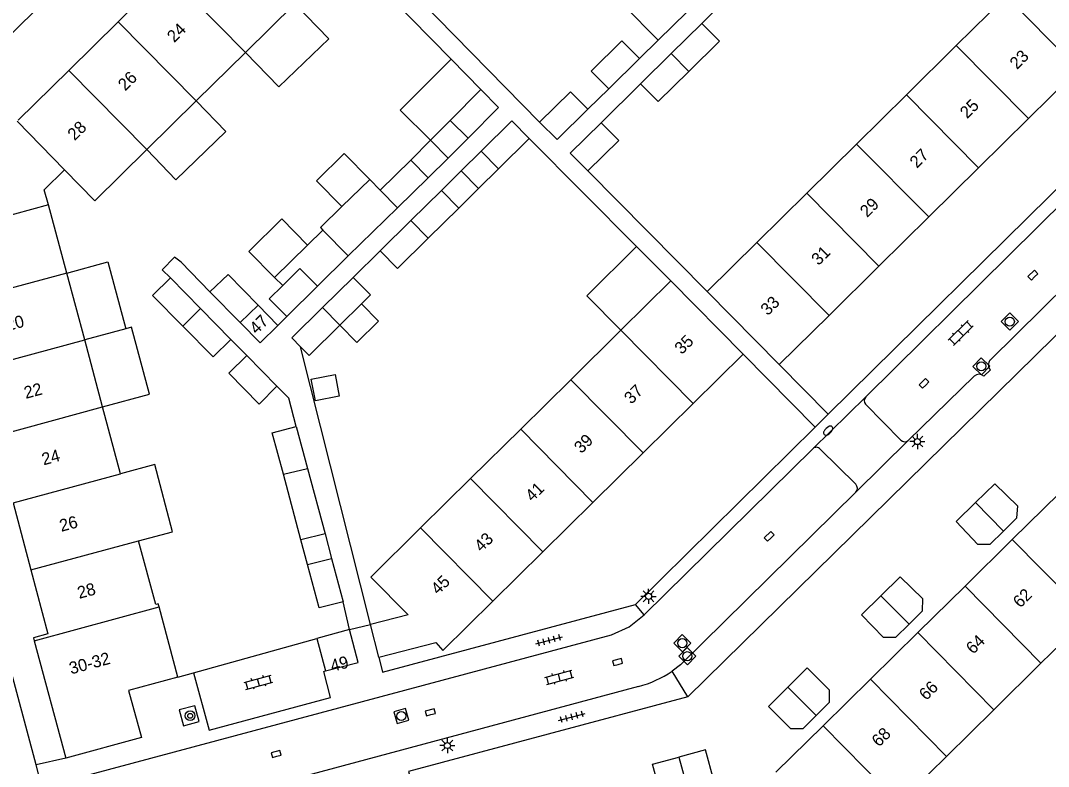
# Model space of a CAD drawing. Extents: x 128000 to 131008, y 398996 to 402500.
# Drawn here: x 129679.1 to 129763.7, y 399048.4 to 399109.8 of the extents above; entities that cross this region are included whole.
import ezdxf

# ---------------------------------------------------------------- set-up
doc = ezdxf.new("R2010")
doc.units = 0
for name, color, linetype in [('gg-afsc-erfafscheiding', 7, 'Continuous'), ('gg-afsc-muur', 7, 'Continuous'), ('gg-anno-huisnummerreeks BGT', 7, 'Continuous'), ('gg-bbg-bijgebouw', 7, 'Continuous'), ('gg-bbg-gedigitaliseerde bebouwing', 7, 'Continuous'), ('gg-bbg-gedigitaliseerde bijgebouw', 7, 'Continuous'), ('gg-bbg-hoofdgebouw', 7, 'Continuous'), ('gg-bbg-luifel en loopbrug', 7, 'Continuous'), ('gg-bbg-tussenscheiding', 7, 'Continuous'), ('gg-knt-verharding', 7, 'Continuous'), ('gt-grn-weggrens', 7, 'Continuous'), ('gt-symb-boom', 7, 'Continuous'), ('gt-symb-brandkraan', 7, 'Continuous'), ('gt-symb-klinker verharding', 7, 'Continuous'), ('gt-symb-kolk', 7, 'Continuous'), ('gt-symb-lichtmast', 7, 'Continuous'), ('gt-symb-rioolschacht', 7, 'Continuous'), ('gt-symb-tegel verharding', 7, 'Continuous')]:
    doc.layers.add(name, color=color, linetype=linetype)

# ---------------------------------------------------------------- blocks, each defined once
blk = doc.blocks.new('gt0-LMAST')
at = {"layer": 'gt-symb-lichtmast'}
for p, q in [((-0.182, 0.173), (-0.447, 0.438)), ((-0.005, 0.246), (-0.005, 0.621)), ((0.172, 0.173), (0.437, 0.438)), ((-0.255, -0.004), (-0.63, -0.004)), ((-0.182, -0.181), (-0.447, -0.446)), ((-0.005, -0.254), (-0.005, -0.629)), ((0.437, -0.446), (0.172, -0.181)), ((0.245, -0.004), (0.62, -0.004))]:
    blk.add_line(p, q, dxfattribs=at)
blk.add_circle((-0.005, -0.004), 0.25, dxfattribs=at)
blk = doc.blocks.new('gt0-BR')
at = {"layer": 'gt-symb-brandkraan'}
for centre, radius, start, end in [((-0.244, 0), 0.206, 107.56694, 252.43307), ((0.599, -2.664), 3, 106.89205, 107.56694), ((0, -0.691), 0.938, 73.10799, 106.89205), ((-0.599, -2.664), 3, 72.43309, 73.10799), ((0.244, 0), 0.206, 287.56695, 72.43309), ((0.599, 2.664), 3, 252.43307, 253.10797), ((0, 0.691), 0.938, 253.10797, 286.89206), ((-0.599, 2.664), 3, 286.89206, 287.56695)]:
    blk.add_arc(centre, radius, start, end, dxfattribs=at)
blk = doc.blocks.new('gt0-KOLK')
at = {"layer": 'gt-symb-kolk'}
blk.add_lwpolyline([(0, 0), (0.375, 0), (0.375, 0.4), (-0.375, 0.4), (-0.375, 0), (0, 0)], dxfattribs=at)
blk = doc.blocks.new('gt0-RS')
at = {"layer": 'gt-symb-rioolschacht'}
blk.add_lwpolyline([(-0.5, -0.5), (0.5, -0.5), (0.5, 0.5), (-0.5, 0.5)], close=True, dxfattribs=at)
blk.add_circle((0, 0), 0.375, dxfattribs=at)
blk = doc.blocks.new('gt0-KL1')
at = {"layer": 'gt-symb-klinker verharding'}
for p, q in [((-1.15, 0.3), (1.15, 0.3)), ((-1, -0.3), (-1, 0.3)), ((-0.5, 0.3), (-0.5, 0.45)), ((0, -0.3), (0, 0.3)), ((0.5, 0.3), (0.5, 0.45)), ((1, -0.3), (1, 0.3)), ((-1.15, -0.3), (1.15, -0.3)), ((-0.5, -0.45), (-0.5, -0.3)), ((0.5, -0.45), (0.5, -0.3))]:
    blk.add_line(p, q, dxfattribs=at)
blk = doc.blocks.new('gt0-BOOM')
at = {"layer": 'gt-symb-boom'}
for radius in [0.4, 0.2]:
    blk.add_circle((0, 0), radius, dxfattribs=at)
blk = doc.blocks.new('gt0-TEG1')
at = {"layer": 'gt-symb-tegel verharding'}
for p, q in [((-1.125, 0), (1.125, 0)), ((-0.9, -0.25), (-0.9, 0.25)), ((-0.45, -0.25), (-0.45, 0.25)), ((0, -0.25), (0, 0.25)), ((0.45, -0.25), (0.45, 0.25)), ((0.9, -0.25), (0.9, 0.25))]:
    blk.add_line(p, q, dxfattribs=at)

msp = doc.modelspace()

# ---------------------------------------------------------------- linework, layer by layer
at = {"layer": 'gg-afsc-erfafscheiding'}
for p, q in [((129705.923, 399115.383), (129714.505, 399106.61)), ((129738.2, 399112.6), (129735.13, 399109.56)), ((129721.79, 399101.43), (129711.97, 399111.43)), ((129731.532, 399108.173), (129730, 399106.66)), ((129725.77, 399102.49), (129727.49, 399104.18)), ((129726.85, 399101.39), (129730.08, 399104.58)), ((129720.93, 399100.08), (129729.766, 399091.217)), ((129735.58, 399087.5), (129725.76, 399097.42)), ((129706.44, 399088.66), (129708.66, 399090.86)), ((129700.245, 399084.707), (129701, 399085.46)), ((129696.38, 399083.57), (129697.69, 399082.24)), ((129707.88, 399060.11), (129702.115, 399082.965)), ((129706.14, 399059.7), (129705.64, 399061.97))]:
    msp.add_line(p, q, dxfattribs=at)
for points in [[(129694.665, 399087.467), (129692.305, 399089.915), (129691.738, 399090.317), (129690.735, 399089.296), (129691.42, 399088.63)], [(129701.77, 399076.41), (129701.149, 399078.726), (129700.17, 399079.71)]]:
    msp.add_lwpolyline(points, dxfattribs=at)
at = {"layer": 'gg-afsc-muur'}
for p, q in [((129693.322, 399056.153), (129703.47, 399058.98)), ((129692.02, 399055.79), (129693.322, 399056.153))]:
    msp.add_line(p, q, dxfattribs=at)
at = {"layer": 'gg-bbg-bijgebouw'}
for points in [[(129759.94, 399067.795), (129761.06, 399068.89), (129761.13, 399069.85), (129759.23, 399071.7), (129757.64, 399070.145)], [(129759.94, 399067.795), (129758.82, 399066.7), (129757.85, 399066.69), (129756.05, 399068.59), (129757.64, 399070.145)], [(129752.185, 399060.15), (129753.3, 399061.25), (129753.31, 399062.22), (129751.46, 399064.05), (129749.86, 399062.485)], [(129752.185, 399060.15), (129751.07, 399059.05), (129750.08, 399059.04), (129748.26, 399060.92), (129749.86, 399062.485)], [(129744.545, 399052.63), (129745.65, 399053.73), (129745.65, 399054.71), (129743.81, 399056.56), (129742.22, 399054.97)], [(129744.545, 399052.63), (129743.44, 399051.53), (129742.46, 399051.53), (129740.63, 399053.38), (129742.22, 399054.97)], [(129734.125, 399046.035), (129732.62, 399045.63), (129731.76, 399046.11), (129731.08, 399048.62), (129733.255, 399049.215)], [(129734.125, 399046.035), (129735.63, 399046.44), (129736.12, 399047.29), (129735.43, 399049.81), (129733.255, 399049.215)]]:
    msp.add_lwpolyline(points, dxfattribs=at)
at = {"layer": 'gg-bbg-gedigitaliseerde bebouwing'}
for p, q in [((129697.592, 399107.173), (129701.656, 399111.177)), ((129693.535, 399103.174), (129697.592, 399107.173)), ((129689.481, 399099.179), (129693.535, 399103.174)), ((129682.882, 399089.025), (129681.377, 399094.625)), ((129684.361, 399083.518), (129682.882, 399089.025)), ((129732.597, 399088.377), (129728.477, 399084.314)), ((129738.54, 399082.35), (129732.597, 399088.377)), ((129698.626, 399086.369), (129700.245, 399084.707)), ((129728.477, 399084.314), (129724.357, 399080.251)), ((129685.839, 399078.018), (129684.361, 399083.518)), ((129724.357, 399080.251), (129720.237, 399076.187)), ((129687.317, 399072.515), (129685.839, 399078.018)), ((129720.237, 399076.187), (129716.117, 399072.124)), ((129716.117, 399072.124), (129711.998, 399068.061)), ((129692.02, 399055.79), (129690.487, 399061.559)), ((129763.034, 399056.929), (129766.923, 399060.756)), ((129759.145, 399053.101), (129763.034, 399056.929)), ((129755.257, 399049.274), (129759.145, 399053.101)), ((129751.368, 399045.447), (129755.257, 399049.274))]:
    msp.add_line(p, q, dxfattribs=at)
for points in [[(129682.69, 399097.5), (129685.2, 399094.96), (129689.481, 399099.179)], [(129681.377, 399094.625), (129681.04, 399095.88), (129682.69, 399097.5)], [(129700.245, 399084.707), (129698.805, 399083.297), (129697.166, 399084.948)], [(129688.797, 399067.003), (129691.599, 399067.751), (129690.126, 399073.265), (129687.317, 399072.515)], [(129711.998, 399068.061), (129707.9, 399064.02), (129710.97, 399060.91), (129707.88, 399060.11)], [(129690.487, 399061.559), (129690.42, 399061.81), (129690.21, 399061.75), (129688.797, 399067.003)]]:
    msp.add_lwpolyline(points, dxfattribs=at)
at = {"layer": 'gg-bbg-gedigitaliseerde bijgebouw'}
for p, q in [((129731.532, 399108.173), (129735.588, 399112.174)), ((129735.13, 399109.56), (129732.605, 399107.07)), ((129727.49, 399104.18), (129730, 399106.66)), ((129732.605, 399107.07), (129730.08, 399104.58)), ((129716.95, 399104.11), (129714.43, 399101.57)), ((129714.43, 399101.57), (129715.9, 399100.11)), ((129718.4, 399097.6), (129720.93, 399100.08)), ((129716.97, 399099.05), (129718.4, 399097.6)), ((129711.19, 399098.31), (129708.672, 399095.852)), ((129712.61, 399096.85), (129711.19, 399098.31)), ((129707.819, 399096.726), (129705.529, 399094.491)), ((129708.672, 399095.852), (129707.819, 399096.726)), ((129710.098, 399094.398), (129712.61, 399096.85)), ((129713.71, 399095.82), (129711.185, 399093.34)), ((129715.15, 399094.36), (129713.71, 399095.82)), ((129706.04, 399090.44), (129710.098, 399094.398)), ((129712.62, 399091.88), (129715.15, 399094.36)), ((129711.185, 399093.34), (129708.66, 399090.86)), ((129703.963, 399092.563), (129702.696, 399091.326)), ((129702.696, 399091.326), (129699.977, 399088.671)), ((129703.515, 399087.945), (129706.04, 399090.44)), ((129691.42, 399088.63), (129693.902, 399086.098)), ((129699.977, 399088.671), (129700.653, 399087.994)), ((129701, 399085.46), (129703.515, 399087.945)), ((129706.44, 399088.66), (129703.92, 399086.18)), ((129697.166, 399084.948), (129694.665, 399087.467)), ((129705.35, 399084.725), (129707.127, 399086.484)), ((129693.902, 399086.098), (129696.38, 399083.57)), ((129697.69, 399082.24), (129700.17, 399079.71)), ((129701.77, 399076.41), (129702.694, 399072.961)), ((129702.694, 399072.961), (129704.136, 399067.582)), ((129702.149, 399067.093), (129700.711, 399072.474)), ((129702.692, 399065.064), (129702.149, 399067.093)), ((129704.136, 399067.582), (129704.68, 399065.553)), ((129704.68, 399065.553), (129705.64, 399061.97))]:
    msp.add_line(p, q, dxfattribs=at)
for points in [[(129734.15, 399113.635), (129732.786, 399115.022), (129728.725, 399111.026), (129731.532, 399108.173)], [(129734.06, 399105.605), (129736.58, 399108.09), (129735.13, 399109.56)], [(129730, 399106.66), (129728.55, 399108.11), (129726.03, 399105.62), (129727.49, 399104.18)], [(129730.08, 399104.58), (129731.54, 399103.12), (129734.06, 399105.605)], [(129715.9, 399100.11), (129718.42, 399102.65), (129716.95, 399104.11)], [(129725.77, 399102.49), (129724.33, 399103.94), (129721.79, 399101.43)], [(129721.79, 399101.43), (129723.23, 399100), (129725.77, 399102.49)], [(129720.93, 399100.08), (129719.5, 399101.55), (129716.97, 399099.05)], [(129726.85, 399101.39), (129724.31, 399098.89), (129725.76, 399097.42)], [(129725.76, 399097.42), (129728.3, 399099.92), (129726.85, 399101.39)], [(129705.529, 399094.491), (129703.763, 399092.767), (129703.963, 399092.563)], [(129708.66, 399090.86), (129710.09, 399089.4), (129712.62, 399091.88)], [(129694.665, 399087.467), (129696.155, 399088.907), (129698.626, 399086.369)], [(129692.449, 399084.645), (129689.95, 399087.19), (129691.42, 399088.63)], [(129700.653, 399087.994), (129699.55, 399086.9), (129701, 399085.46)], [(129707.127, 399086.484), (129707.87, 399087.22), (129706.44, 399088.66)], [(129703.92, 399086.18), (129701.4, 399083.7), (129702.115, 399082.965)], [(129696.38, 399083.57), (129694.93, 399082.12), (129692.449, 399084.645)], [(129702.115, 399082.965), (129702.83, 399082.23), (129705.35, 399084.725)], [(129700.17, 399079.71), (129698.72, 399078.25), (129696.23, 399080.78), (129697.69, 399082.24)], [(129703.008, 399080.294), (129704.972, 399080.671), (129705.311, 399078.903), (129703.347, 399078.526), (129703.008, 399080.294)], [(129700.711, 399072.474), (129699.8, 399075.88), (129701.77, 399076.41)], [(129705.64, 399061.97), (129703.65, 399061.48), (129702.692, 399065.064)]]:
    msp.add_lwpolyline(points, dxfattribs=at)
at = {"layer": 'gg-bbg-hoofdgebouw'}
for p, q in [((129691.171, 399113.694), (129687.109, 399109.696)), ((129760.166, 399111.777), (129756.066, 399107.728)), ((129687.109, 399109.696), (129683.045, 399105.696)), ((129756.066, 399107.728), (129751.965, 399103.679)), ((129683.045, 399105.696), (129678.883, 399101.601)), ((129762.008, 399101.738), (129766.107, 399105.787)), ((129751.965, 399103.679), (129747.865, 399099.631)), ((129757.908, 399097.688), (129762.008, 399101.738)), ((129747.865, 399099.631), (129743.765, 399095.582)), ((129753.809, 399093.639), (129757.908, 399097.688)), ((129743.765, 399095.582), (129739.665, 399091.533)), ((129749.709, 399089.589), (129753.809, 399093.639)), ((129739.665, 399091.533), (129735.58, 399087.5)), ((129745.61, 399085.54), (129749.709, 399089.589)), ((129735.58, 399087.5), (129741.51, 399081.49)), ((129741.51, 399081.49), (129745.61, 399085.54)), ((129734.42, 399078.287), (129738.54, 399082.35)), ((129730.3, 399074.224), (129734.42, 399078.287)), ((129726.18, 399070.16), (129730.3, 399074.224)), ((129722.061, 399066.097), (129726.18, 399070.16)), ((129760.676, 399067.104), (129764.566, 399070.93)), ((129678.466, 399070.122), (129679.934, 399064.625)), ((129756.787, 399063.277), (129760.676, 399067.104)), ((129717.941, 399062.034), (129722.061, 399066.097)), ((129752.898, 399059.45), (129756.787, 399063.277)), ((129708.56, 399057.42), (129707.88, 399060.11)), ((129706.14, 399059.7), (129703.47, 399058.98)), ((129749.009, 399055.623), (129752.898, 399059.45)), ((129680.208, 399058.769), (129682.8, 399049.13)), ((129703.47, 399058.98), (129704.17, 399056.3)), ((129745.119, 399051.797), (129749.009, 399055.623)), ((129741.23, 399047.97), (129745.119, 399051.797))]:
    msp.add_line(p, q, dxfattribs=at)
for points in [[(129679.934, 399064.625), (129681.34, 399059.36), (129680.14, 399059.02), (129680.208, 399058.769)], [(129708.56, 399057.42), (129713.25, 399058.63), (129713.82, 399057.97), (129717.941, 399062.034)], [(129704.17, 399056.3), (129706.87, 399056.99), (129706.14, 399059.7)], [(129692.02, 399055.79), (129687.97, 399054.7), (129689.03, 399050.82), (129682.8, 399049.13)]]:
    msp.add_lwpolyline(points, dxfattribs=at)
at = {"layer": 'gg-bbg-luifel en loopbrug'}
for p, q in [((129714.505, 399106.61), (129716.95, 399104.11)), ((129714.43, 399101.57), (129712.81, 399099.94)), ((129712.81, 399099.94), (129711.19, 399098.31)), ((129712.81, 399099.94), (129714.255, 399098.48)), ((129714.255, 399098.48), (129715.9, 399100.11)), ((129715.34, 399097.435), (129716.97, 399099.05)), ((129712.61, 399096.85), (129714.255, 399098.48)), ((129713.71, 399095.82), (129715.34, 399097.435)), ((129715.34, 399097.435), (129716.775, 399095.98)), ((129718.4, 399097.6), (129716.775, 399095.98)), ((129716.775, 399095.98), (129715.15, 399094.36)), ((129729.766, 399091.217), (129732.597, 399088.377)), ((129687.749, 399084.435), (129684.361, 399083.518))]:
    msp.add_line(p, q, dxfattribs=at)
for points in [[(129701.656, 399111.177), (129704.435, 399108.3), (129700.332, 399104.336), (129697.592, 399107.173)], [(129712.81, 399099.94), (129710.328, 399102.407), (129714.505, 399106.61)], [(129693.535, 399103.174), (129695.967, 399100.657), (129691.874, 399096.702), (129689.481, 399099.179)], [(129707.819, 399096.726), (129705.709, 399098.858), (129703.434, 399096.607), (129705.529, 399094.491)], [(129699.977, 399088.671), (129697.867, 399090.803), (129700.568, 399093.476), (129702.696, 399091.326)], [(129728.477, 399084.314), (129725.663, 399087.157), (129729.766, 399091.217)], [(129682.882, 399089.025), (129686.261, 399089.939), (129687.749, 399084.435)], [(129705.35, 399084.725), (129706.754, 399083.301), (129708.534, 399085.057), (129707.127, 399086.484)], [(129685.839, 399078.018), (129689.7, 399079.062), (129688.213, 399084.56), (129687.749, 399084.435)]]:
    msp.add_lwpolyline(points, dxfattribs=at)
at = {"layer": 'gg-bbg-tussenscheiding'}
for p, q in [((129697.592, 399107.173), (129691.171, 399113.694)), ((129766.107, 399105.787), (129760.166, 399111.777)), ((129687.109, 399109.696), (129693.535, 399103.174)), ((129762.008, 399101.738), (129756.066, 399107.728)), ((129732.605, 399107.07), (129734.06, 399105.605)), ((129683.045, 399105.696), (129689.481, 399099.179)), ((129757.908, 399097.688), (129751.965, 399103.679)), ((129682.69, 399097.5), (129678.803, 399101.522)), ((129753.809, 399093.639), (129747.865, 399099.631)), ((129708.672, 399095.852), (129710.098, 399094.398)), ((129749.709, 399089.589), (129743.765, 399095.582)), ((129681.377, 399094.625), (129672.562, 399092.237)), ((129711.185, 399093.34), (129712.62, 399091.88)), ((129706.04, 399090.44), (129703.963, 399092.563)), ((129745.61, 399085.54), (129739.665, 399091.533)), ((129682.882, 399089.025), (129674.057, 399086.638)), ((129702.066, 399089.396), (129700.653, 399087.994)), ((129702.066, 399089.396), (129703.515, 399087.945)), ((129697.166, 399084.948), (129698.626, 399086.369)), ((129692.449, 399084.645), (129693.902, 399086.098)), ((129703.92, 399086.18), (129705.35, 399084.725)), ((129734.42, 399078.287), (129728.477, 399084.314)), ((129675.528, 399081.126), (129684.361, 399083.518)), ((129730.3, 399074.224), (129724.357, 399080.251)), ((129676.997, 399075.625), (129685.839, 399078.018)), ((129726.18, 399070.16), (129720.237, 399076.187)), ((129700.711, 399072.474), (129702.694, 399072.961)), ((129678.466, 399070.122), (129687.317, 399072.515)), ((129722.061, 399066.097), (129716.117, 399072.124)), ((129757.64, 399070.145), (129759.94, 399067.795)), ((129717.941, 399062.034), (129711.998, 399068.061)), ((129679.934, 399064.625), (129688.797, 399067.003)), ((129704.136, 399067.582), (129702.149, 399067.093)), ((129760.676, 399067.104), (129766.923, 399060.756)), ((129702.692, 399065.064), (129704.68, 399065.553)), ((129756.787, 399063.277), (129763.034, 399056.929)), ((129749.86, 399062.485), (129752.185, 399060.15)), ((129680.208, 399058.769), (129690.487, 399061.559)), ((129752.898, 399059.45), (129759.145, 399053.101)), ((129742.22, 399054.97), (129744.545, 399052.63)), ((129749.009, 399055.623), (129755.257, 399049.274)), ((129745.119, 399051.797), (129751.368, 399045.447)), ((129733.255, 399049.215), (129734.125, 399046.035))]:
    msp.add_line(p, q, dxfattribs=at)
at = {"layer": 'gg-knt-verharding'}
for p, q in [((129745.538, 399077.407), (129780.63, 399112.01)), ((129680.36, 399048.58), (129667.21, 399097.69)), ((129758.843, 399081.849), (129765.277, 399088.199)), ((129733.98, 399054.17), (129766.935, 399086.519)), ((129738.54, 399082.35), (129744.463, 399076.347)), ((129741.51, 399081.49), (129745.538, 399077.407)), ((129752.115, 399075.265), (129757.54, 399080.546)), ((129758.327, 399080.538), (129758.889, 399081.056)), ((129751.52, 399075.28), (129748.6, 399078.23)), ((129729.68, 399061.77), (129744.463, 399076.347)), ((129730.4, 399060.91), (129744.263, 399074.574)), ((129744.88, 399074.55), (129747.8, 399071.65)), ((129729.92, 399055.02), (129682.509, 399042.3)), ((129682.8, 399049.13), (129680.36, 399048.58))]:
    msp.add_line(p, q, dxfattribs=at)
for points in [[(129675.109, 399105.511), (129695.71, 399125.91), (129699.51, 399121.9)], [(129748.63, 399078.84), (129772.15, 399102.08), (129772.48, 399102.19), (129773.64, 399102.13), (129774.02, 399102.27), (129782.24, 399110.37), (129782.44, 399110.75), (129782.59, 399112.94)], [(129747.81, 399071), (129733.389, 399056.79), (129732.699, 399056.278)], [(129708.56, 399057.42), (129708.87, 399056.21), (129729.68, 399061.77)], [(129681.29, 399046.84), (129727.71, 399059.26), (129729.15, 399059.93), (129730.4, 399060.91)], [(129693.322, 399056.153), (129694.606, 399051.429), (129704.588, 399054.119), (129704.034, 399056.249), (129704.17, 399056.3)], [(129733.98, 399054.17), (129711.01, 399048.04), (129712.08, 399044.03)], [(129692.128, 399053.092), (129692.484, 399051.798), (129693.78, 399052.138), (129693.423, 399053.433), (129692.128, 399053.092)]]:
    msp.add_lwpolyline(points, dxfattribs=at)
for centre, radius, start, end in [((129759.284, 399081.477), 0.577, 139.86176, 226.77797), ((129757.929, 399080.138), 0.564, 45.15802, 133.67718), ((129748.962, 399078.518), 0.462, 135.86103, 218.50786), ((129751.825, 399075.573), 0.423, 223.8078, 313.30395), ((129744.56, 399074.257), 0.434, 42.41634, 133.12854), ((129747.445, 399071.319), 0.485, 318.80602, 42.95679), ((129727.544, 399063.968), 9.258, 284.87287, 303.83783)]:
    msp.add_arc(centre, radius, start, end, dxfattribs=at)
at = {"layer": 'gt-grn-weggrens'}
for p, q in [((129744.263, 399074.574), (129748.63, 399078.84)), ((129744.463, 399076.347), (129745.538, 399077.407)), ((129752.115, 399075.265), (129747.81, 399071)), ((129730.4, 399060.91), (129729.68, 399061.77)), ((129706.14, 399059.7), (129707.88, 399060.11)), ((129733.98, 399054.17), (129732.699, 399056.278)), ((129680.94, 399046.31), (129680.36, 399048.58))]:
    msp.add_line(p, q, dxfattribs=at)

# ---------------------------------------------------------------- block references
at = {"layer": 'gt-symb-boom'}
msp.add_blockref('gt0-BOOM', (129693.037, 399052.612), dxfattribs=at)
at = {"layer": 'gt-symb-brandkraan', "rotation": 44.594803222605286}
msp.add_blockref('gt0-BR', (129745.529, 399076.064), dxfattribs=at)
at = {"layer": 'gt-symb-klinker verharding'}
for p, rotation in [((129756.438, 399084.094), 44.59480322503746), ((129698.661, 399055.366), 14.953564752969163), ((129723.415, 399055.775), 15.00891367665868)]:
    msp.add_blockref('gt0-KL1', p, dxfattribs=dict(at, rotation=rotation))
at = {"layer": 'gt-symb-kolk'}
for p, rotation in [((129762.514, 399088.709), 44.59480321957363), ((129753.555, 399079.815), 44.59480322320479), ((129740.817, 399067.231), 44.59480322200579), ((129728.258, 399056.839), 15.008913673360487), ((129712.852, 399052.704), 15.00891367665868), ((129700.172, 399049.283), 15.00891367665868)]:
    msp.add_blockref('gt0-KOLK', p, dxfattribs=dict(at, rotation=rotation))
at = {"layer": 'gt-symb-lichtmast'}
for p in [(129752.874, 399075.168), (129730.756, 399062.439), (129714.205, 399050.169)]:
    msp.add_blockref('gt0-LMAST', p, dxfattribs=at)
at = {"layer": 'gt-symb-rioolschacht'}
for p, rotation in [((129760.471, 399085.033), 44.635579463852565), ((129758.134, 399081.352), 45.56726640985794), ((129733.531, 399058.586), -134.91895934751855), ((129733.939, 399057.511), -134.18964697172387), ((129710.409, 399052.588), -164.6996755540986)]:
    msp.add_blockref('gt0-RS', p, dxfattribs=dict(at, rotation=rotation))
at = {"layer": 'gt-symb-tegel verharding'}
for p, rotation in [((129722.572, 399058.812), 14.953564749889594), ((129724.44, 399052.521), 14.953564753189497)]:
    msp.add_blockref('gt0-TEG1', p, dxfattribs=dict(at, rotation=rotation))

# ---------------------------------------------------------------- texts
at = {"layer": 'gg-anno-huisnummerreeks BGT'}
for s, rotation, p in [('24', 44.5, (129691.73, 399107.929)), ('23', 44.7, (129761.06, 399105.72)), ('26', 44.5, (129687.693, 399103.956)), ('25', 44.7, (129756.961, 399101.67)), ('28', 44.5, (129683.539, 399099.869)), ('27', 44.7, (129752.832, 399097.592)), ('29', 44.7, (129748.736, 399093.546)), ('31', 44.7, (129744.738, 399089.597)), ('33', 44.7, (129740.563, 399085.472)), ('20', 15, (129678.032, 399084.246)), ('47', 44.4, (129698.506, 399083.932)), ('35', 44.6, (129733.482, 399082.277)), ('22', 15, (129679.519, 399078.674)), ('37', 44.6, (129729.334, 399078.186)), ('39', 44.6, (129725.216, 399074.125)), ('24', 15, (129680.98, 399073.203)), ('41', 44.6, (129721.199, 399070.163)), ('26', 15, (129682.439, 399067.738)), ('43', 44.6, (129717.003, 399066.024)), ('28', 15, (129683.911, 399062.225)), ('45', 44.6, (129713.437, 399062.508)), ('62', 44.5, (129761.324, 399061.427)), ('64', 44.5, (129757.458, 399057.623)), ('30-32', 15.1, (129683.242, 399056.012)), ('49', 15.1, (129704.726, 399056.211)), ('66', 44.5, (129753.595, 399053.821)), ('68', 44.5, (129749.704, 399049.994))]:
    msp.add_text(s, height=1, rotation=rotation, dxfattribs=at).set_placement(p)

doc.saveas('drawing.dxf')
